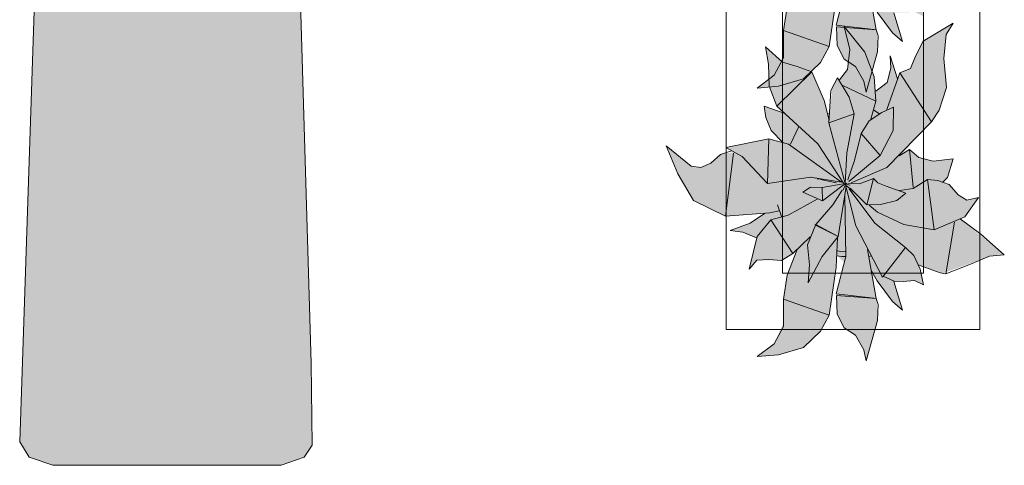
# Model space of a CAD drawing. Header units: millimetres. Extents: x -14761 to 157739, y -22400 to 107990.
# Tile 290 of 296: x 128828 to 130573, y 50210 to 51000. Entities that reach past the tile are written whole.
import ezdxf

# ---------------------------------------------------------------- set-up
doc = ezdxf.new("R2010")
doc.units = ezdxf.units.MM
doc.header["$MEASUREMENT"] = 0
doc.layers.add('Интерьер - лежаки 2', color=7, linetype='Continuous')
doc.layers.add('Интерьер - Мебель', color=7, linetype='Continuous')

msp = doc.modelspace()

# ---------------------------------------------------------------- hatches: boundary and pattern name
at = {"layer": 'Интерьер - лежаки 2', "linetype": 'Continuous', "lineweight": 0, "true_color": 0xffffff}
msp.add_hatch(color=7, dxfattribs=at).paths.add_polyline_path([(129344.5, 50391.1), (129301.5, 51850), (128881.5, 51850), (128828, 50251.4), (128844.7, 50224.5), (128886.6, 50210), (129291.5, 50210), (129332.2, 50224.5), (129346.3, 50245.9)])
at = {"layer": 'Интерьер - Мебель', "linetype": 'Continuous', "lineweight": 0, "true_color": 0xffffff}
for points in [[(129974.1, 51251.9), (129994.4, 51202.3), (130022.6, 51155.3), (130079.2, 51127.7), (130148.4, 51132.3), (130124.3, 51116.1), (130087.1, 51102.2), (130109.5, 51099), (130134.2, 51089), (130121.1, 51033.4), (130134.6, 51049.5), (130171.6, 51049.3), (130178.2, 51048.8), (130198.5, 51061.2), (130206.2, 51068.1), (130188.5, 51021.5), (130182.8, 50986.2), (130181.6, 50937.6), (130165.1, 50901.5), (130135.1, 50878.5), (130173, 50881.8), (130217.3, 50894.6), (130247.4, 50923.4), (130262.9, 50952), (130276.5, 51057.4), (130289.8, 51045.4), (130275.3, 50989.9), (130277.1, 50953.6), (130289.5, 50929.5), (130309.2, 50916.6), (130324.4, 50890.6), (130328.6, 50871.2), (130348.3, 50942.5), (130347.7, 50976.2), (130338.4, 51025.1), (130371.8, 50980.3), (130392.6, 50961.1), (130377.9, 51012.5), (130403.8, 51012.7), (130413.9, 51013.7), (130430.1, 51005.6), (130420.5, 51041.4), (130464.3, 51026.2), (130547.2, 51056.4), (130573.2, 51058.8), (130494.8, 51122.8), (130503.2, 51126.4), (130527.2, 51160.7), (130506.6, 51155.5), (130491.2, 51165.3), (130475.2, 51183.8), (130465.4, 51187.3), (130472.5, 51196.2), (130482.4, 51228.9), (130447, 51225), (130421.5, 51231.5), (130405.2, 51245.5), (130389, 51235.3), (130444.1, 51294.8), (130457.8, 51315.5), (130471, 51355.1), (130466, 51406.6), (130470.1, 51449.2), (130482.7, 51469.5), (130429.1, 51437.6), (130406.9, 51389.2), (130388, 51381.6), (130383.7, 51370.6), (130370.8, 51411.5), (130371.8, 51389.7), (130365.3, 51364), (130345.4, 51349), (130342.5, 51374.4), (130326, 51417.8), (130289.6, 51463.7), (130299.6, 51422.6), (130295.1, 51387.2), (130281, 51368.7), (130277.7, 51372.8), (130268.3, 51354.8), (130262.6, 51297.8), (130253.7, 51332.7), (130232, 51383.2), (130180, 51400.5), (130150, 51427.8), (130155.4, 51397), (130156.6, 51357.6), (130170.2, 51322.1), (130182.8, 51310.2), (130147.3, 51322.2), (130150.3, 51302.5), (130160.2, 51279.1), (130180.8, 51258.1), (130156.1, 51264.5), (130079.7, 51248.8), (130094.1, 51240.9), (130070.2, 51236.9), (130061.6, 51229), (130047.5, 51218.9), (130035.3, 51214), (130018, 51215.8)], [(129974.1, 50775.8), (129994.4, 50726.3), (130022.6, 50679.2), (130079.2, 50651.7), (130148.4, 50656.3), (130124.3, 50640.1), (130087.1, 50626.2), (130109.5, 50623), (130134.2, 50612.9), (130121.1, 50557.4), (130134.6, 50573.5), (130171.6, 50573.3), (130178.2, 50572.7), (130198.5, 50585.1), (130206.2, 50592.1), (130188.5, 50545.4), (130182.8, 50510.1), (130181.6, 50461.6), (130165.1, 50425.4), (130135.1, 50402.5), (130173, 50405.8), (130217.3, 50418.6), (130247.4, 50447.4), (130262.9, 50476), (130276.5, 50581.4), (130289.8, 50569.4), (130275.3, 50513.9), (130277.1, 50477.6), (130289.5, 50453.5), (130309.2, 50440.6), (130324.4, 50414.5), (130328.6, 50395.2), (130348.3, 50466.5), (130347.7, 50500.2), (130338.4, 50549.1), (130371.8, 50504.3), (130392.6, 50485.1), (130377.9, 50536.4), (130403.8, 50536.6), (130413.9, 50537.6), (130430.1, 50529.6), (130420.5, 50565.4), (130464.3, 50550.1), (130547.2, 50580.4), (130573.2, 50582.8), (130494.8, 50646.8), (130503.2, 50650.4), (130527.2, 50684.6), (130506.6, 50679.5), (130491.2, 50689.3), (130475.2, 50707.8), (130465.4, 50711.3), (130472.5, 50720.2), (130482.4, 50752.9), (130447, 50748.9), (130421.5, 50755.5), (130405.2, 50769.5), (130389, 50759.3), (130444.1, 50818.8), (130457.8, 50839.4), (130471, 50879.1), (130466, 50930.6), (130470.1, 50973.2), (130482.7, 50993.5), (130429.1, 50961.6), (130406.9, 50913.1), (130388, 50905.6), (130383.7, 50894.6), (130370.8, 50935.5), (130371.8, 50913.7), (130365.3, 50888), (130345.4, 50872.9), (130342.5, 50898.4), (130326, 50941.8), (130289.6, 50987.6), (130299.6, 50946.6), (130295.1, 50911.2), (130281, 50892.7), (130277.7, 50896.8), (130268.3, 50878.8), (130262.6, 50821.8), (130253.7, 50856.6), (130232, 50907.2), (130180, 50924.5), (130150, 50951.7), (130155.4, 50921), (130156.6, 50881.6), (130170.2, 50846.1), (130182.8, 50834.2), (130147.3, 50846.1), (130150.3, 50826.4), (130160.2, 50803), (130180.8, 50782), (130156.1, 50788.4), (130079.7, 50772.8), (130094.1, 50764.9), (130070.2, 50760.9), (130061.6, 50753), (130047.5, 50742.9), (130035.3, 50737.9), (130018, 50739.8)]]:
    msp.add_hatch(color=7, dxfattribs=at).paths.add_polyline_path(points)

# ---------------------------------------------------------------- linework, layer by layer
at = {"layer": 'Интерьер - лежаки 2', "color": 7, "linetype": 'Continuous', "lineweight": 15, "flags": 128}
msp.add_lwpolyline([(129344.5, 50391.1), (129346.3, 50245.9), (129332.2, 50224.5), (129291.5, 50210), (128886.6, 50210), (128844.7, 50224.5), (128828, 50251.4), (128881.5, 51850), (129301.5, 51850)], close=True, dxfattribs=at)
at = {"layer": 'Интерьер - Мебель', "color": 7, "linetype": 'Continuous', "lineweight": 15}
for p, q in [((130080, 51950.6), (130080, 50450.6)), ((130530, 50450.6), (130530, 51950.6)), ((130180, 51850.6), (130180, 50550.6)), ((130430, 50550.6), (130430, 51850.6)), ((130330.8, 51068.6), (130345.9, 50981.6)), ((130330.8, 51068.6), (130345.9, 50981.6)), ((130275.3, 50989.9), (130292.5, 51056.1)), ((130275.3, 50989.9), (130292.5, 51056.1)), ((130262.9, 50952), (130274.9, 51037)), ((130262.9, 50952), (130274.9, 51037)), ((130182, 50980.6), (130188.6, 51022.6)), ((130182, 50980.6), (130188.6, 51022.6)), ((130347.6, 51013.1), (130374.9, 50976.1)), ((130347.6, 51013.1), (130374.9, 50976.1)), ((130377.4, 51011.9), (130392.6, 50961.1)), ((130377.4, 51011.9), (130392.6, 50961.1)), ((130181.6, 50931.8), (130182, 50980.6)), ((130181.6, 50931.8), (130182, 50980.6)), ((130182, 50980.6), (130262.9, 50952)), ((130182, 50980.6), (130262.9, 50952)), ((130275.3, 50989.9), (130342.1, 50982)), ((130275.3, 50989.9), (130342.1, 50982)), ((130275.9, 50987.1), (130277.1, 50953.6)), ((130275.9, 50987.1), (130345.9, 50981.6)), ((130275.9, 50987.1), (130277.1, 50953.6)), ((130275.9, 50987.1), (130345.9, 50981.6)), ((130289.6, 50987.6), (130299.6, 50946.6)), ((130289.6, 50987.6), (130326, 50941.8)), ((130289.6, 50987.6), (130299.6, 50946.6)), ((130289.6, 50987.6), (130326, 50941.8)), ((130345.9, 50981.6), (130349.4, 50970.9)), ((130345.9, 50981.6), (130349.4, 50970.9)), ((130429.1, 50961.6), (130482.7, 50993.5)), ((130429.1, 50961.6), (130482.7, 50993.5)), ((130470.1, 50973.2), (130482.7, 50993.5)), ((130470.1, 50973.2), (130482.7, 50993.5)), ((130348.3, 50942.5), (130349.4, 50970.9)), ((130348.3, 50942.5), (130349.4, 50970.9)), ((130374.9, 50976.1), (130392.6, 50961.1)), ((130374.9, 50976.1), (130392.6, 50961.1)), ((130415.5, 50935.1), (130429.1, 50961.6)), ((130415.5, 50935.1), (130429.1, 50961.6)), ((130466, 50930.6), (130470.1, 50973.2)), ((130466, 50930.6), (130470.1, 50973.2)), ((130150, 50951.7), (130155.4, 50921)), ((130150, 50951.7), (130180, 50924.5)), ((130150, 50951.7), (130155.4, 50921)), ((130150, 50951.7), (130180, 50924.5)), ((130247.4, 50923.4), (130262.9, 50952)), ((130247.4, 50923.4), (130262.9, 50952)), ((130277.1, 50953.6), (130289.5, 50929.5)), ((130277.1, 50953.6), (130289.5, 50929.5)), ((130295.1, 50911.2), (130299.6, 50946.6)), ((130295.1, 50911.2), (130299.6, 50946.6)), ((130328.6, 50871.2), (130348.3, 50942.5)), ((130328.6, 50871.2), (130348.3, 50942.5)), ((130165.1, 50901.5), (130181.6, 50931.8)), ((130165.1, 50901.5), (130181.6, 50931.8)), ((130289.5, 50929.5), (130309.2, 50916.6)), ((130289.5, 50929.5), (130309.2, 50916.6)), ((130326, 50941.8), (130342.5, 50898.4)), ((130326, 50941.8), (130342.5, 50898.4)), ((130370.8, 50935.5), (130371.8, 50913.7)), ((130370.8, 50935.5), (130383.7, 50894.6)), ((130370.8, 50935.5), (130371.8, 50913.7)), ((130370.8, 50935.5), (130383.7, 50894.6)), ((130406.9, 50913.1), (130415.5, 50935.1)), ((130406.9, 50913.1), (130415.5, 50935.1)), ((130466, 50930.6), (130471, 50879.1)), ((130466, 50930.6), (130471, 50879.1)), ((130155.4, 50921), (130156.6, 50881.6)), ((130155.4, 50921), (130156.6, 50881.6)), ((130170.2, 50846.1), (130232, 50907.2)), ((130170.2, 50846.1), (130232, 50907.2)), ((130180, 50924.5), (130205.8, 50916.5)), ((130180, 50924.5), (130205.8, 50916.5)), ((130205.8, 50916.5), (130232, 50907.2)), ((130205.8, 50916.5), (130232, 50907.2)), ((130217.3, 50894.6), (130247.4, 50923.4)), ((130217.3, 50894.6), (130247.4, 50923.4)), ((130232, 50907.2), (130253.7, 50856.6)), ((130232, 50907.2), (130253.7, 50856.6)), ((130281, 50892.7), (130295.1, 50911.2)), ((130281, 50892.7), (130295.1, 50911.2)), ((130309.2, 50916.6), (130324.4, 50890.6)), ((130309.2, 50916.6), (130324.4, 50890.6)), ((130365.3, 50888), (130371.8, 50913.7)), ((130365.3, 50888), (130371.8, 50913.7)), ((130388, 50905.6), (130406.9, 50913.1)), ((130388, 50905.6), (130406.9, 50913.1)), ((130135.1, 50878.5), (130165.1, 50901.5)), ((130135.1, 50878.5), (130165.1, 50901.5)), ((130173, 50881.8), (130217.3, 50894.6)), ((130173, 50881.8), (130217.3, 50894.6)), ((130265.7, 50873.8), (130277.7, 50896.8)), ((130265.7, 50873.8), (130277.7, 50896.8)), ((130277.7, 50896.8), (130298.4, 50862.1)), ((130277.7, 50896.8), (130298.4, 50862.1)), ((130324.4, 50890.6), (130328.6, 50871.2)), ((130324.4, 50890.6), (130328.6, 50871.2)), ((130342.5, 50898.4), (130345.7, 50855.2)), ((130342.5, 50898.4), (130345.7, 50855.2)), ((130364.8, 50840.7), (130388, 50905.6)), ((130364.8, 50840.7), (130388, 50905.6)), ((130388, 50905.6), (130444.1, 50818.8)), ((130388, 50905.6), (130444.1, 50818.8)), ((130135.1, 50878.5), (130173, 50881.8)), ((130135.1, 50878.5), (130173, 50881.8)), ((130156.6, 50881.6), (130170.2, 50846.1)), ((130156.6, 50881.6), (130170.2, 50846.1)), ((130262.3, 50816.6), (130265.7, 50873.8)), ((130262.3, 50816.6), (130265.7, 50873.8)), ((130287, 50883.1), (130345.7, 50855.2)), ((130287, 50883.1), (130345.7, 50855.2)), ((130345.4, 50872.9), (130365.3, 50888)), ((130345.4, 50872.9), (130365.3, 50888)), ((130457.8, 50839.4), (130471, 50879.1)), ((130457.8, 50839.4), (130471, 50879.1)), ((130253.7, 50856.6), (130262.6, 50821.8)), ((130253.7, 50856.6), (130262.6, 50821.8)), ((130298.4, 50862.1), (130307.2, 50832.5)), ((130298.4, 50862.1), (130307.2, 50832.5)), ((130336.9, 50823.4), (130345.7, 50855.2)), ((130336.9, 50823.4), (130345.7, 50855.2)), ((130147.3, 50846.1), (130150.3, 50826.4)), ((130147.3, 50846.1), (130182.8, 50834.2)), ((130147.3, 50846.1), (130150.3, 50826.4)), ((130147.3, 50846.1), (130182.8, 50834.2)), ((130170.2, 50846.1), (130242.5, 50779.3)), ((130170.2, 50846.1), (130242.5, 50779.3)), ((130342.2, 50839.3), (130351.9, 50832.6)), ((130342.2, 50839.3), (130351.9, 50832.6)), ((130356.1, 50834.9), (130377, 50844.5)), ((130356.1, 50834.9), (130377, 50844.5)), ((130376.3, 50803), (130377, 50844.5)), ((130376.3, 50803), (130377, 50844.5)), ((130444.1, 50818.8), (130457.8, 50839.4)), ((130444.1, 50818.8), (130457.8, 50839.4)), ((130150.3, 50826.4), (130160.2, 50803)), ((130150.3, 50826.4), (130160.2, 50803)), ((130259.5, 50832.7), (130263.3, 50833.9)), ((130259.5, 50832.7), (130263.3, 50833.9)), ((130262.3, 50816.6), (130307.2, 50832.5)), ((130262.3, 50816.6), (130307.2, 50832.5)), ((130294.2, 50763.4), (130307.2, 50832.5)), ((130294.2, 50763.4), (130307.2, 50832.5)), ((130319.4, 50798), (130333.9, 50820.4)), ((130319.4, 50798), (130333.9, 50820.4)), ((130333.9, 50820.4), (130356.1, 50834.9)), ((130333.9, 50820.4), (130356.1, 50834.9)), ((130160.2, 50803), (130180.8, 50782)), ((130160.2, 50803), (130180.8, 50782)), ((130194.4, 50778.9), (130208.2, 50809)), ((130194.4, 50778.9), (130208.2, 50809)), ((130262.3, 50816.6), (130291.4, 50709.4)), ((130262.3, 50816.6), (130291.4, 50709.4)), ((130353.2, 50758.7), (130376.3, 50803)), ((130353.2, 50758.7), (130376.3, 50803)), ((130365, 50737.4), (130444.1, 50818.8)), ((130365, 50737.4), (130444.1, 50818.8)), ((130079.7, 50772.8), (130156.1, 50788.4)), ((130079.7, 50772.8), (130156.1, 50788.4)), ((130153.7, 50709.5), (130156, 50788.4)), ((130153.7, 50709.5), (130156, 50788.4)), ((130156.1, 50788.4), (130190.7, 50778.9)), ((130156.1, 50788.4), (130190.7, 50778.9)), ((130307.9, 50750.1), (130319.4, 50798)), ((130307.9, 50750.1), (130319.4, 50798)), ((130319.4, 50798), (130353.2, 50758.7)), ((130319.4, 50798), (130353.2, 50758.7)), ((129974.1, 50775.8), (129994.4, 50726.3)), ((129974.1, 50775.8), (130018, 50739.8)), ((129974.1, 50775.8), (129994.4, 50726.3)), ((129974.1, 50775.8), (130018, 50739.8)), ((130079.7, 50772.8), (130108.5, 50757)), ((130079.7, 50772.8), (130108.5, 50757)), ((130190.7, 50778.9), (130284.8, 50711.7)), ((130190.7, 50778.9), (130284.8, 50711.7)), ((130242.5, 50779.3), (130288.2, 50710)), ((130242.5, 50779.3), (130288.2, 50710)), ((130386.7, 50758.5), (130405.2, 50769.5)), ((130386.7, 50758.5), (130405.2, 50769.5)), ((130405.2, 50769.5), (130411.5, 50702.6)), ((130405.2, 50769.5), (130421.5, 50755.5)), ((130405.2, 50769.5), (130411.5, 50702.6)), ((130405.2, 50769.5), (130421.5, 50755.5)), ((130053.1, 50745.1), (130070.2, 50760.9)), ((130053.1, 50745.1), (130070.2, 50760.9)), ((130070.2, 50760.9), (130089.9, 50767.2)), ((130070.2, 50760.9), (130089.9, 50767.2)), ((130079.2, 50651.7), (130093.3, 50763.3)), ((130079.2, 50651.7), (130093.3, 50763.3)), ((130108.5, 50757), (130153.7, 50709.5)), ((130108.5, 50757), (130153.7, 50709.5)), ((130291.4, 50709.4), (130294.2, 50763.4)), ((130291.4, 50709.4), (130294.2, 50763.4)), ((130295.8, 50715.9), (130307.9, 50750.1)), ((130295.8, 50715.9), (130307.9, 50750.1)), ((130297.6, 50713), (130353.2, 50758.7)), ((130297.6, 50713), (130353.2, 50758.7)), ((130388.2, 50761.7), (130389, 50759.3)), ((130388.2, 50761.7), (130389, 50759.3)), ((130421.5, 50755.5), (130447, 50748.9)), ((130421.5, 50755.5), (130447, 50748.9)), ((130447, 50748.9), (130482.4, 50752.9)), ((130447, 50748.9), (130482.4, 50752.9)), ((130472.5, 50720.2), (130482.4, 50752.9)), ((130472.5, 50720.2), (130482.4, 50752.9)), ((130018, 50739.8), (130035.3, 50737.9)), ((130018, 50739.8), (130035.3, 50737.9)), ((130035.3, 50737.9), (130053.1, 50745.1)), ((130035.3, 50737.9), (130053.1, 50745.1)), ((130301.7, 50710.7), (130365, 50737.4)), ((130301.7, 50710.7), (130365, 50737.4)), ((129994.4, 50726.3), (130022.6, 50679.2)), ((129994.4, 50726.3), (130022.6, 50679.2)), ((130153.7, 50709.5), (130229.8, 50720.6)), ((130153.7, 50709.5), (130229.8, 50720.6)), ((130229.8, 50720.6), (130284.8, 50711.7)), ((130229.8, 50720.6), (130284.8, 50711.7)), ((130230.1, 50720.4), (130231.1, 50720.1)), ((130230.1, 50720.4), (130231.1, 50720.1)), ((130235.9, 50719.1), (130237.9, 50718.7)), ((130235.9, 50719.1), (130237.9, 50718.7)), ((130241.7, 50717.8), (130245.6, 50717)), ((130241.7, 50717.8), (130245.6, 50717)), ((130247.5, 50716.6), (130275.5, 50710.5)), ((130247.5, 50716.6), (130275.5, 50710.5)), ((130316.8, 50708.7), (130341.4, 50718)), ((130316.8, 50708.7), (130341.4, 50718)), ((130329.6, 50671.5), (130341.4, 50718)), ((130329.6, 50671.5), (130341.4, 50718)), ((130341.4, 50718), (130349.1, 50710.2)), ((130341.4, 50718), (130349.1, 50710.2)), ((130411.5, 50700.7), (130437.1, 50716.3)), ((130411.5, 50700.7), (130437.1, 50716.3)), ((130437.1, 50716.3), (130449, 50627.1)), ((130437.1, 50716.3), (130455.5, 50714.8)), ((130437.1, 50716.3), (130449, 50627.1)), ((130437.1, 50716.3), (130455.5, 50714.8)), ((130463.9, 50711.3), (130472.5, 50720.2)), ((130463.9, 50711.3), (130472.5, 50720.2)), ((130216.1, 50694.1), (130229.9, 50702.9)), ((130216.1, 50694.1), (130229.9, 50702.9)), ((130229.9, 50702.9), (130250.6, 50702.2)), ((130229.9, 50702.9), (130250.6, 50702.2)), ((130250.6, 50702.2), (130291.4, 50709.4)), ((130250.6, 50702.2), (130291.4, 50709.4)), ((130250.6, 50702.2), (130250.8, 50678.7)), ((130250.6, 50702.2), (130250.8, 50678.7)), ((130250.8, 50678.7), (130287.4, 50706.4)), ((130250.8, 50678.7), (130287.4, 50706.4)), ((130278.9, 50615.4), (130292.7, 50703.7)), ((130278.9, 50615.4), (130292.7, 50703.7)), ((130287.2, 50697.7), (130293.6, 50709.8)), ((130287.2, 50697.7), (130293.6, 50709.8)), ((130287.9, 50706.6), (130293.6, 50709.8)), ((130287.9, 50706.6), (130293.6, 50709.8)), ((130288.9, 50708.9), (130290.9, 50708.5)), ((130288.9, 50708.9), (130290.9, 50708.5)), ((130290.4, 50708.6), (130291.4, 50709.4)), ((130290.4, 50708.6), (130291.4, 50709.4)), ((130292.6, 50704.5), (130309.9, 50634.1)), ((130292.6, 50704.5), (130309.9, 50634.1)), ((130292.8, 50708), (130299.7, 50706.3)), ((130292.8, 50708), (130299.7, 50706.3)), ((130292.8, 50705.6), (130307.5, 50693.1)), ((130292.8, 50705.6), (130307.5, 50693.1)), ((130296.1, 50709.2), (130316.8, 50708.7)), ((130296.1, 50709.2), (130316.8, 50708.7)), ((130298.4, 50700), (130343.8, 50639.1)), ((130298.4, 50700), (130343.8, 50639.1)), ((130299.8, 50701), (130329.6, 50671.5)), ((130299.8, 50701), (130329.6, 50671.5)), ((130349.1, 50710.2), (130363.6, 50704.5)), ((130349.1, 50710.2), (130363.6, 50704.5)), ((130363.6, 50704.5), (130398.8, 50692.2)), ((130363.6, 50704.5), (130398.8, 50692.2)), ((130387.7, 50696.9), (130411.5, 50700.7)), ((130387.7, 50696.9), (130411.5, 50700.7)), ((130455.5, 50714.8), (130475.2, 50707.8)), ((130455.5, 50714.8), (130475.2, 50707.8)), ((130475.2, 50707.8), (130491.2, 50689.3)), ((130475.2, 50707.8), (130491.2, 50689.3)), ((130189.9, 50653.2), (130241.7, 50681.5)), ((130189.9, 50653.2), (130241.7, 50681.5)), ((130216.1, 50694.1), (130250.8, 50678.7)), ((130216.1, 50694.1), (130250.8, 50678.7)), ((130269.3, 50671.3), (130285.9, 50697.6)), ((130269.3, 50671.3), (130285.9, 50697.6)), ((130290.7, 50688.3), (130292.5, 50580.1)), ((130290.7, 50688.3), (130292.5, 50580.1)), ((130382.7, 50679.3), (130398.8, 50692.2)), ((130382.7, 50679.3), (130398.8, 50692.2)), ((130491.2, 50689.3), (130506.6, 50679.5)), ((130491.2, 50689.3), (130506.6, 50679.5)), ((130503.2, 50650.4), (130527.2, 50684.6)), ((130503.2, 50650.4), (130527.2, 50684.6)), ((130506.6, 50679.5), (130527.2, 50684.6)), ((130506.6, 50679.5), (130527.2, 50684.6)), ((130022.6, 50679.2), (130079.2, 50651.7)), ((130022.6, 50679.2), (130079.2, 50651.7)), ((130171.2, 50671.6), (130178.3, 50651)), ((130171.2, 50671.6), (130178.3, 50651)), ((130239.3, 50636.6), (130269.3, 50671.3)), ((130239.3, 50636.6), (130269.3, 50671.3)), ((130329.6, 50671.5), (130353.7, 50671.8)), ((130329.6, 50671.5), (130353.7, 50671.8)), ((130333.5, 50670.7), (130348.2, 50658.2)), ((130333.5, 50670.7), (130348.2, 50658.2)), ((130353.7, 50671.8), (130382.7, 50679.3)), ((130353.7, 50671.8), (130382.7, 50679.3)), ((130079.2, 50651.7), (130157.6, 50657.6)), ((130079.2, 50651.7), (130157.6, 50657.6)), ((130122.9, 50639.1), (130148.4, 50656.3)), ((130122.9, 50639.1), (130148.4, 50656.3)), ((130157.6, 50657.6), (130174.1, 50661)), ((130157.6, 50657.6), (130174.1, 50661)), ((130159.1, 50644.8), (130189.9, 50653.2)), ((130159.1, 50644.8), (130189.9, 50653.2)), ((130348.2, 50658.2), (130395.1, 50636.4)), ((130348.2, 50658.2), (130395.1, 50636.4)), ((130449, 50627.1), (130503.2, 50650.4)), ((130449, 50627.1), (130503.2, 50650.4)), ((130494.8, 50646.8), (130531.5, 50619.6)), ((130494.8, 50646.8), (130531.5, 50619.6)), ((130087.1, 50626.2), (130122.9, 50639.1)), ((130087.1, 50626.2), (130122.9, 50639.1)), ((130135.3, 50615.1), (130159.1, 50644.8)), ((130135.3, 50615.1), (130159.1, 50644.8)), ((130159.1, 50644.8), (130198.5, 50585.1)), ((130159.1, 50644.8), (130198.5, 50585.1)), ((130224.1, 50600.7), (130239.3, 50636.6)), ((130224.1, 50600.7), (130239.3, 50636.6)), ((130237.1, 50635.9), (130239.3, 50636.6)), ((130237.1, 50635.9), (130239.3, 50636.6)), ((130237.1, 50635.9), (130278.9, 50615.4)), ((130237.1, 50635.9), (130278.9, 50615.4)), ((130239.3, 50636.6), (130278.9, 50615.4)), ((130239.3, 50636.6), (130278.9, 50615.4)), ((130309.9, 50634.1), (130357.2, 50543.1)), ((130309.9, 50634.1), (130357.2, 50543.1)), ((130343.8, 50639.1), (130397.8, 50595.9)), ((130343.8, 50639.1), (130397.8, 50595.9)), ((130395.1, 50636.4), (130449, 50627.1)), ((130395.1, 50636.4), (130449, 50627.1)), ((130469.3, 50549.5), (130485, 50640.7)), ((130469.3, 50549.5), (130485, 50640.7)), ((130087.1, 50626.2), (130109.5, 50623)), ((130087.1, 50626.2), (130109.5, 50623)), ((130109.5, 50623), (130134.2, 50612.9)), ((130109.5, 50623), (130134.2, 50612.9)), ((130121.1, 50557.4), (130135.3, 50615.1)), ((130121.1, 50557.4), (130135.3, 50615.1)), ((130198.5, 50585.1), (130229.2, 50614.5)), ((130198.5, 50585.1), (130229.2, 50614.5)), ((130250.4, 50579.7), (130278.9, 50615.4)), ((130250.4, 50579.7), (130278.9, 50615.4)), ((130274.9, 50561), (130277.7, 50612.9)), ((130274.9, 50561), (130277.7, 50612.9)), ((130531.5, 50619.6), (130573.2, 50582.8)), ((130531.5, 50619.6), (130573.2, 50582.8)), ((130224.1, 50600.7), (130228.1, 50565.1)), ((130224.1, 50600.7), (130228.1, 50565.1)), ((130357.2, 50543.1), (130397.8, 50595.9)), ((130357.2, 50543.1), (130397.8, 50595.9)), ((130397.8, 50595.9), (130412.9, 50581.6)), ((130397.8, 50595.9), (130412.9, 50581.6)), ((130178.2, 50572.7), (130198.5, 50585.1)), ((130178.2, 50572.7), (130198.5, 50585.1)), ((130188.6, 50546.6), (130206.2, 50592.1)), ((130188.6, 50546.6), (130206.2, 50592.1)), ((130225.3, 50533.3), (130250.4, 50579.7)), ((130225.3, 50533.3), (130250.4, 50579.7)), ((130275.3, 50513.9), (130292.5, 50580.1)), ((130275.3, 50513.9), (130292.5, 50580.1)), ((130276.5, 50581.4), (130285.3, 50579.7)), ((130276.5, 50581.4), (130285.3, 50579.7)), ((130277.6, 50590), (130285.7, 50588.4)), ((130277.6, 50590), (130285.7, 50588.4)), ((130285.3, 50579.7), (130292, 50580.1)), ((130285.3, 50579.7), (130292, 50580.1)), ((130285.7, 50588.4), (130291.3, 50588.7)), ((130285.7, 50588.4), (130291.3, 50588.7)), ((130330.8, 50592.6), (130345.9, 50505.5)), ((130330.8, 50592.6), (130345.9, 50505.5)), ((130334.5, 50579.9), (130336.5, 50581.2)), ((130334.5, 50579.9), (130336.5, 50581.2)), ((130412.9, 50581.6), (130424.2, 50557.2)), ((130412.9, 50581.6), (130424.2, 50557.2)), ((130516.1, 50567.5), (130547.2, 50580.4)), ((130516.1, 50567.5), (130547.2, 50580.4)), ((130547.2, 50580.4), (130573.2, 50582.8)), ((130547.2, 50580.4), (130573.2, 50582.8)), ((130121.1, 50557.4), (130134.6, 50573.5)), ((130121.1, 50557.4), (130134.6, 50573.5)), ((130134.6, 50573.5), (130156.1, 50574.5)), ((130134.6, 50573.5), (130156.1, 50574.5)), ((130156.1, 50574.5), (130178.2, 50572.7)), ((130156.1, 50574.5), (130178.2, 50572.7)), ((130225.3, 50533.3), (130228.1, 50565.1)), ((130225.3, 50533.3), (130228.1, 50565.1)), ((130262.9, 50476), (130274.9, 50561)), ((130262.9, 50476), (130274.9, 50561)), ((130420.5, 50565.4), (130459.4, 50550.8)), ((130420.5, 50565.4), (130459.4, 50550.8)), ((130469.3, 50549.5), (130516.1, 50567.5)), ((130469.3, 50549.5), (130516.1, 50567.5)), ((130180, 50550.6), (130430, 50550.6)), ((130182, 50504.6), (130188.6, 50546.6)), ((130182, 50504.6), (130188.6, 50546.6)), ((130337.8, 50554.4), (130347.6, 50537.1)), ((130337.8, 50554.4), (130347.6, 50537.1)), ((130358.5, 50544.8), (130377.9, 50536.4)), ((130358.5, 50544.8), (130377.9, 50536.4)), ((130424.2, 50557.2), (130430.1, 50529.6)), ((130424.2, 50557.2), (130430.1, 50529.6)), ((130459.4, 50550.8), (130469.3, 50549.5)), ((130459.4, 50550.8), (130469.3, 50549.5)), ((130347.6, 50537.1), (130374.9, 50500.1)), ((130347.6, 50537.1), (130374.9, 50500.1)), ((130377.4, 50535.9), (130392.6, 50485.1)), ((130377.4, 50535.9), (130392.6, 50485.1)), ((130377.9, 50536.4), (130393.8, 50535.6)), ((130377.9, 50536.4), (130393.8, 50535.6)), ((130393.8, 50535.6), (130413.9, 50537.6)), ((130393.8, 50535.6), (130413.9, 50537.6)), ((130413.9, 50537.6), (130430.1, 50529.6)), ((130413.9, 50537.6), (130430.1, 50529.6)), ((130275.3, 50513.9), (130342.1, 50506)), ((130275.3, 50513.9), (130342.1, 50506)), ((130275.9, 50511.1), (130277.1, 50477.6)), ((130275.9, 50511.1), (130345.9, 50505.5)), ((130275.9, 50511.1), (130277.1, 50477.6)), ((130275.9, 50511.1), (130345.9, 50505.5)), ((130181.6, 50455.8), (130182, 50504.6)), ((130181.6, 50455.8), (130182, 50504.6)), ((130182, 50504.6), (130262.9, 50476)), ((130182, 50504.6), (130262.9, 50476)), ((130345.9, 50505.5), (130349.4, 50494.9)), ((130345.9, 50505.5), (130349.4, 50494.9)), ((130348.3, 50466.5), (130349.4, 50494.9)), ((130348.3, 50466.5), (130349.4, 50494.9)), ((130374.9, 50500.1), (130392.6, 50485.1)), ((130374.9, 50500.1), (130392.6, 50485.1)), ((130247.4, 50447.4), (130262.9, 50476)), ((130247.4, 50447.4), (130262.9, 50476)), ((130277.1, 50477.6), (130289.5, 50453.5)), ((130277.1, 50477.6), (130289.5, 50453.5)), ((130165.1, 50425.4), (130181.6, 50455.8)), ((130165.1, 50425.4), (130181.6, 50455.8)), ((130289.5, 50453.5), (130309.2, 50440.6)), ((130289.5, 50453.5), (130309.2, 50440.6)), ((130328.6, 50395.2), (130348.3, 50466.5)), ((130328.6, 50395.2), (130348.3, 50466.5)), ((130080, 50450.6), (130530, 50450.6)), ((130217.3, 50418.6), (130247.4, 50447.4)), ((130217.3, 50418.6), (130247.4, 50447.4)), ((130309.2, 50440.6), (130324.4, 50414.5)), ((130309.2, 50440.6), (130324.4, 50414.5)), ((130135.1, 50402.5), (130165.1, 50425.4)), ((130135.1, 50402.5), (130165.1, 50425.4)), ((130173, 50405.8), (130217.3, 50418.6)), ((130173, 50405.8), (130217.3, 50418.6)), ((130135.1, 50402.5), (130173, 50405.8)), ((130135.1, 50402.5), (130173, 50405.8)), ((130324.4, 50414.5), (130328.6, 50395.2)), ((130324.4, 50414.5), (130328.6, 50395.2))]:
    msp.add_line(p, q, dxfattribs=at)

doc.saveas('drawing.dxf')
